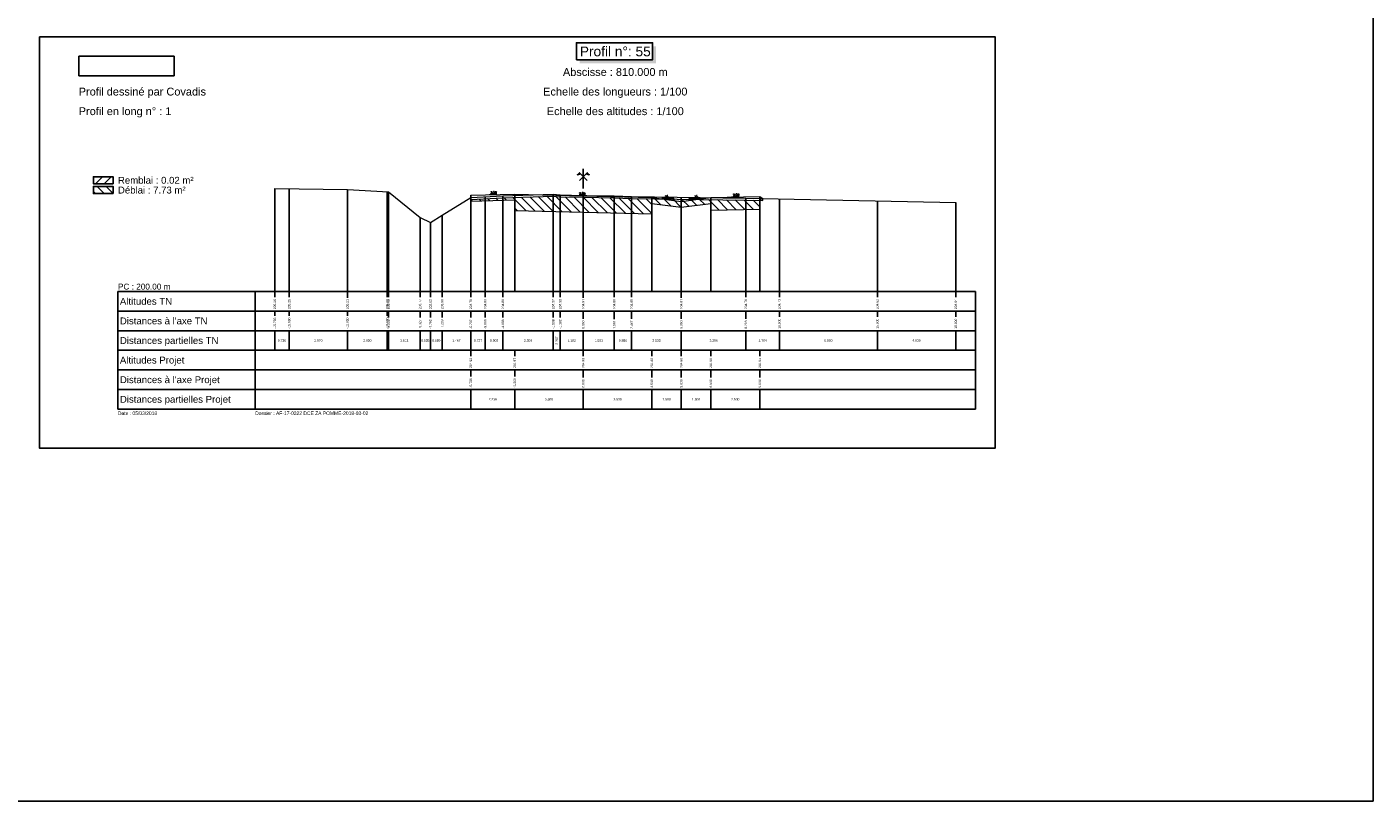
# Model space of a CAD drawing. Extents: x 1616800 to 1632437, y 2248456 to 2251974.
# Tile 397 of 399: x 1630552 to 1631239, y 2249834 to 2250229. Entities that reach past the tile are written whole.
import ezdxf
from ezdxf.enums import TextEntityAlignment as Align

# ---------------------------------------------------------------- set-up
doc = ezdxf.new("R2010")
doc.units = 0
doc.header["$LTSCALE"] = 2
doc.header["$PDMODE"] = 3
doc.header["$PDSIZE"] = 0.2
doc.layers.get('0').update_dxf_attribs({"linetype": 'CONTINUOUS'})
doc.layers.get('Defpoints').update_dxf_attribs({"linetype": 'CONTINUOUS'})
for name, color, linetype in [('Covadis - Logo - Texte noir sur fond blanc', 7, 'CONTINUOUS'), ('X-PAP-PL_PT_1_Basse', 7, 'CONTINUOUS'), ('X-PAP-PL_PT_1_Construction', 7, 'CONTINUOUS'), ('X-PAP-PL_PT_1_CotationsPentes', 7, 'CONTINUOUS'), ('X-PAP-PL_PT_1_FF', 7, 'CONTINUOUS'), ('X-PAP-PL_PT_1_Hachures', 7, 'CONTINUOUS'), ('X-PAP-PL_PT_1_Logo', 7, 'CONTINUOUS'), ('X-PAP-PL_PT_1_MiseEnPage', 7, 'CONTINUOUS'), ('X-PAP-PL_PT_1_Ombrage', 7, 'CONTINUOUS'), ('X-PAP-PL_PT_1_PR', 7, 'CONTINUOUS'), ('X-PAP-PL_PT_1_Rappel', 7, 'CONTINUOUS'), ('X-PAP-PL_PT_1_Talus', 7, 'CONTINUOUS'), ('X-PAP-PL_PT_1_Textes', 7, 'CONTINUOUS'), ('X-PAP-PL_PT_1_TN', 7, 'CONTINUOUS'), ('X-PAP-PL_PT_1_TN décapé', 7, 'CONTINUOUS')]:
    doc.layers.add(name, color=color, linetype=linetype)
doc.styles.add('ARIAL-GRAS', font='arial.ttf')
doc.styles.add('COVA_COTATION', font='txt.shx')
doc.dimstyles.new('COVA_FLECHE0', dxfattribs={"dimtxt": 1, "dimasz": 1, "dimexe": 1, "dimexo": 0.625, "dimgap": 0.3, "dimtad": 1, "dimdec": 3, "dimzin": 0, "dimdsep": 46, "dimtxsty": 'COVA_COTATION', "dimblk2": 'NONE', "dimsah": 1, "dimcen": 0.09, "dimse1": 1, "dimse2": 1, "dimclrd": 7, "dimclrt": 7, "dimadec": 0, "dimazin": 0, "dimtfac": 1, "dimtdec": 4, "dimtofl": 0, "dimtmove": 2, "dimatfit": 3, "dimfxl": 1, "dimtolj": 1, "dimtzin": 0, "dimarcsym": 0})
picture_1 = doc.add_image_def('image1.jpg', size_in_pixel=(1430, 294))

# ---------------------------------------------------------------- blocks, each defined once
blk = doc.blocks.new('CovPrTrAxe')
blk.add_line((0, 0), (0, 1))
for points in [[(0.2, 0.4), (-0.2, 0.8), (-0.3, 0.7), (-0.15, 0.75)], [(-0.2, 0.4), (0.2, 0.8), (0.3, 0.7), (0.15, 0.75)]]:
    blk.add_lwpolyline(points)
blk = doc.blocks.new('*D540')
at = {"layer": 'Defpoints', "color": 0, "transparency": 16777216}
for p in [(1630791.6, 2250143.87), (1630787.41, 2250143.46), (1630791.61, 2250143.57)]:
    blk.add_point(p, dxfattribs=at)
at = {"layer": 'X-PAP-PL_PT_1_CotationsPentes', "color": 7, "lineweight": -2, "transparency": 16777216}
blk.add_line((1630788.4, 2250143.79), (1630791.6, 2250143.87), dxfattribs=at)
at = {"layer": 'X-PAP-PL_PT_1_CotationsPentes', "color": 7, "transparency": 16777216}
blk.add_solid([(1630788.4, 2250143.95), (1630788.41, 2250143.62), (1630787.4, 2250143.76)], dxfattribs=at)
at = {"layer": 'X-PAP-PL_PT_1_CotationsPentes', "color": 7, "transparency": 16777216, "insert": (1630789.98, 2250144.63), "char_height": 1, "attachment_point": 5, "rotation": 1.4321, "style": 'COVA_COTATION'}
blk.add_mtext('\\A1;2.5%', dxfattribs=at)
blk = doc.blocks.new('_None')
blk = doc.blocks.new('*D541')
at = {"layer": 'Defpoints', "color": 0, "transparency": 16777216}
for p in [(1630833.59, 2250142.97), (1630833.6, 2250143.27), (1630837.79, 2250142.87)]:
    blk.add_point(p, dxfattribs=at)
at = {"layer": 'X-PAP-PL_PT_1_CotationsPentes', "color": 7, "lineweight": -2, "transparency": 16777216}
blk.add_line((1630836.8, 2250143.19), (1630833.6, 2250143.27), dxfattribs=at)
at = {"layer": 'X-PAP-PL_PT_1_CotationsPentes', "color": 7, "transparency": 16777216}
blk.add_solid([(1630836.8, 2250143.36), (1630836.79, 2250143.02), (1630837.8, 2250143.17)], dxfattribs=at)
at = {"layer": 'X-PAP-PL_PT_1_CotationsPentes', "color": 7, "transparency": 16777216, "insert": (1630835.22, 2250144.03), "char_height": 1, "attachment_point": 5, "rotation": 358.5679, "style": 'COVA_COTATION'}
blk.add_mtext('\\A1;2.5%', dxfattribs=at)
blk = doc.blocks.new('*D542')
at = {"layer": 'Defpoints', "color": 0, "transparency": 16777216}
for p in [(1630911.17, 2250142.25), (1630915.2, 2250142.63), (1630915.2, 2250142.33)]:
    blk.add_point(p, dxfattribs=at)
at = {"layer": 'X-PAP-PL_PT_1_CotationsPentes', "color": 7, "lineweight": -2, "transparency": 16777216}
blk.add_line((1630912.17, 2250142.57), (1630915.2, 2250142.63), dxfattribs=at)
at = {"layer": 'X-PAP-PL_PT_1_CotationsPentes', "color": 7, "transparency": 16777216}
blk.add_solid([(1630912.16, 2250142.74), (1630912.17, 2250142.41), (1630911.17, 2250142.55)], dxfattribs=at)
at = {"layer": 'X-PAP-PL_PT_1_CotationsPentes', "color": 7, "transparency": 16777216, "insert": (1630913.67, 2250143.4), "char_height": 1, "attachment_point": 5, "rotation": 1.14576, "style": 'COVA_COTATION'}
blk.add_mtext('\\A1;2.0%', dxfattribs=at)
blk = doc.blocks.new('CovLogo')
at = {"layer": 'Covadis - Logo - Texte noir sur fond blanc'}
image = blk.add_image(picture_1, insert=(0, 0), size_in_units=(4.864, 1), dxfattribs=at)

msp = doc.modelspace()

# ---------------------------------------------------------------- hatches: boundary and pattern name
at = {"layer": 'X-PAP-PL_PT_1_Hachures'}
h = msp.add_hatch(dxfattribs=at)
h.set_pattern_fill('ANSI31', color=1, style=0)
h.set_pattern_definition([(45, (1630595.8333, 2250149.071), (-2.2451, 2.2451), [])])
h.paths.add_polyline_path([(1630595.8333, 2250149.0711), (1630595.8333, 2250152.6451), (1630585.8333, 2250152.6451), (1630585.8333, 2250149.0711)])
h = msp.add_hatch(dxfattribs=at)
h.set_pattern_fill('ANSI31', color=6, angle=90, style=0)
h.set_pattern_definition([(135, (1630595.8333, 2250144.071), (-2.2451, -2.2451), [])])
h.paths.add_polyline_path([(1630595.8333, 2250144.0711), (1630595.8333, 2250147.6523), (1630585.8333, 2250147.6523), (1630585.8333, 2250144.0711)])
h = msp.add_hatch(dxfattribs=at)
h.set_pattern_fill('ANSI31', color=6, angle=90, style=0)
h.set_pattern_definition([(135, (1630778.3333, 2250140.969), (-2.245064, -2.245064), [])])
h.paths.add_polyline_path([(1630778.3333, 2250140.969), (1630794.7111, 2250141.9149), (1630820.3034, 2250142.7481), (1630823.8697, 2250142.3338), (1630835.6884, 2250142.1306), (1630851.5022, 2250141.8586), (1630860.3549, 2250141.5854), (1630918.6501, 2250140.7167), (1630925.6884, 2250140.5669), (1630925.6884, 2250136.0432), (1630900.6884, 2250135.5432), (1630900.6884, 2250139.0432), (1630885.6884, 2250137.0432), (1630870.6884, 2250139.0432), (1630870.6884, 2250133.6432), (1630835.6884, 2250134.5182), (1630800.6884, 2250135.3932), (1630800.6884, 2250140.7932), (1630778.3333, 2250140.2343)])
h = msp.add_hatch(dxfattribs=at)
h.set_pattern_fill('ANSI31', color=1, style=0)
h.set_pattern_definition([(45, (1630925.6884, 2250140.567), (-2.245, 2.245), [])])
h.paths.add_polyline_path([(1630925.6884, 2250140.5669), (1630927.2011, 2250140.5348), (1630927.2011, 2250141.5348), (1630925.6884, 2250142.5432)])

# ---------------------------------------------------------------- linework, layer by layer
at = {"layer": 'X-PAP-PL_PT_1_Basse', "color": 7, "linetype": 'Continuous', "lineweight": 0, "flags": 128}
msp.add_lwpolyline([(1630778.3333, 2250140.2343), (1630800.6884, 2250140.7932), (1630800.6884, 2250135.3932), (1630835.6884, 2250134.5182), (1630870.6884, 2250133.6432), (1630870.6884, 2250139.0432), (1630885.6884, 2250137.0432), (1630900.6884, 2250139.0432), (1630900.6884, 2250135.5432), (1630925.6884, 2250136.0432), (1630925.6884, 2250142.5432), (1630927.2011, 2250141.5348)], dxfattribs=at)
at = {"layer": 'X-PAP-PL_PT_1_Construction'}
for p, q in [((1630598.3333, 2250094.0711), (1631035.6884, 2250094.0711)), ((1630598.3333, 2250094.0711), (1630598.3333, 2250034.0711)), ((1630668.3333, 2250094.0711), (1630668.3333, 2250034.0711)), ((1631035.6884, 2250034.0711), (1631035.6884, 2250094.0711)), ((1631035.6884, 2250084.0711), (1630598.3333, 2250084.0711)), ((1631035.6884, 2250074.0711), (1630598.3333, 2250074.0711)), ((1631035.6884, 2250064.0711), (1630598.3333, 2250064.0711)), ((1631035.6884, 2250054.0711), (1630598.3333, 2250054.0711)), ((1631035.6884, 2250044.0711), (1630598.3333, 2250044.0711)), ((1630598.3333, 2250034.0711), (1631035.6884, 2250034.0711))]:
    msp.add_line(p, q, dxfattribs=at)
at = {"layer": 'X-PAP-PL_PT_1_Construction', "color": 95}
for p, q in [((1630678.3333, 2250091.1216), (1630678.3333, 2250094.0711)), ((1630685.6884, 2250091.1314), (1630685.6884, 2250094.0711)), ((1630715.3927, 2250090.8907), (1630715.3927, 2250094.0711)), ((1630735.6884, 2250091.1248), (1630735.6884, 2250094.0711)), ((1630736.2975, 2250091.1248), (1630736.2975, 2250094.0711)), ((1630752.4144, 2250091.1224), (1630752.4144, 2250094.0711)), ((1630757.7673, 2250091.1101), (1630757.7673, 2250094.0711)), ((1630763.6538, 2250091.1183), (1630763.6538, 2250094.0711)), ((1630778.3211, 2250091.1248), (1630778.3211, 2250094.0711)), ((1630785.6884, 2250091.1224), (1630785.6884, 2250094.0711)), ((1630794.7111, 2250091.1248), (1630794.7111, 2250094.0711)), ((1630820.3034, 2250091.1224), (1630820.3034, 2250094.0711)), ((1630823.8697, 2250091.1224), (1630823.8697, 2250094.0711)), ((1630835.6884, 2250090.8907), (1630835.6884, 2250094.0711)), ((1630851.5022, 2250091.1248), (1630851.5022, 2250094.0711)), ((1630860.3549, 2250091.1314), (1630860.3549, 2250094.0711)), ((1630885.6884, 2250090.8907), (1630885.6884, 2250094.0711)), ((1630918.6501, 2250091.1216), (1630918.6501, 2250094.0711)), ((1630935.6884, 2250091.1224), (1630935.6884, 2250094.0711)), ((1630985.6884, 2250091.1101), (1630985.6884, 2250094.0711)), ((1631025.6884, 2250091.1175), (1631025.6884, 2250094.0711)), ((1630678.3333, 2250081.6798), (1630678.3333, 2250084.0711)), ((1630685.6884, 2250081.6766), (1630685.6884, 2250084.0711)), ((1630715.3927, 2250081.6766), (1630715.3927, 2250084.0711)), ((1630735.6884, 2250081.6766), (1630735.6884, 2250084.0711)), ((1630736.2975, 2250080.7508), (1630736.2975, 2250084.0711)), ((1630752.4144, 2250080.7483), (1630752.4144, 2250084.0711)), ((1630757.7673, 2250080.736), (1630757.7673, 2250084.0711)), ((1630763.6538, 2250080.7483), (1630763.6538, 2250084.0711)), ((1630778.3211, 2250080.7483), (1630778.3211, 2250084.0711)), ((1630785.6884, 2250080.7442), (1630785.6884, 2250084.0711)), ((1630794.7111, 2250080.7508), (1630794.7111, 2250084.0711)), ((1630820.3034, 2250080.7508), (1630820.3034, 2250084.0711)), ((1630823.8697, 2250080.736), (1630823.8697, 2250084.0711)), ((1630835.6884, 2250080.186), (1630835.6884, 2250084.0711)), ((1630851.5022, 2250079.9584), (1630851.5022, 2250084.0711)), ((1630860.3549, 2250080.1901), (1630860.3549, 2250084.0711)), ((1630885.6884, 2250080.186), (1630885.6884, 2250084.0711)), ((1630918.6501, 2250080.1892), (1630918.6501, 2250084.0711)), ((1630935.6884, 2250081.1183), (1630935.6884, 2250084.0711)), ((1630985.6884, 2250081.1183), (1630985.6884, 2250084.0711)), ((1631025.6884, 2250081.1183), (1631025.6884, 2250084.0711)), ((1630678.3333, 2250064.0711), (1630678.3333, 2250074.0711)), ((1630685.6884, 2250064.0711), (1630685.6884, 2250074.0711)), ((1630715.3927, 2250064.0711), (1630715.3927, 2250074.0711)), ((1630735.6884, 2250064.0711), (1630735.6884, 2250074.0711)), ((1630736.2975, 2250064.0711), (1630736.2975, 2250074.0711)), ((1630752.4144, 2250064.0711), (1630752.4144, 2250074.0711)), ((1630757.7673, 2250064.0711), (1630757.7673, 2250074.0711)), ((1630763.6538, 2250064.0711), (1630763.6538, 2250074.0711)), ((1630778.3211, 2250064.0711), (1630778.3211, 2250074.0711)), ((1630785.6884, 2250064.0711), (1630785.6884, 2250074.0711)), ((1630794.7111, 2250064.0711), (1630794.7111, 2250074.0711)), ((1630820.3034, 2250064.0711), (1630820.3034, 2250074.0711)), ((1630823.8697, 2250064.0711), (1630823.8697, 2250074.0711)), ((1630835.6884, 2250064.0711), (1630835.6884, 2250074.0711)), ((1630851.5022, 2250064.0711), (1630851.5022, 2250074.0711)), ((1630860.3549, 2250064.0711), (1630860.3549, 2250074.0711)), ((1630885.6884, 2250064.0711), (1630885.6884, 2250074.0711)), ((1630918.6501, 2250064.0711), (1630918.6501, 2250074.0711)), ((1630935.6884, 2250064.0711), (1630935.6884, 2250074.0711)), ((1630985.6884, 2250064.0711), (1630985.6884, 2250074.0711)), ((1631025.6884, 2250064.0711), (1631025.6884, 2250074.0711))]:
    msp.add_line(p, q, dxfattribs=at)
at = {"layer": 'X-PAP-PL_PT_1_Construction', "color": 1}
for p, q in [((1630778.3333, 2250061.1101), (1630778.3333, 2250064.0711)), ((1630800.6884, 2250061.1224), (1630800.6884, 2250064.0711)), ((1630835.6884, 2250061.1248), (1630835.6884, 2250064.0711)), ((1630870.6884, 2250061.1183), (1630870.6884, 2250064.0711)), ((1630885.6884, 2250061.1183), (1630885.6884, 2250064.0711)), ((1630900.6884, 2250061.1183), (1630900.6884, 2250064.0711)), ((1630925.6884, 2250061.1314), (1630925.6884, 2250064.0711)), ((1630778.3333, 2250050.7475), (1630778.3333, 2250054.0711)), ((1630800.6884, 2250050.7442), (1630800.6884, 2250054.0711)), ((1630835.6884, 2250050.186), (1630835.6884, 2250054.0711)), ((1630870.6884, 2250050.186), (1630870.6884, 2250054.0711)), ((1630885.6884, 2250050.186), (1630885.6884, 2250054.0711)), ((1630900.6884, 2250050.186), (1630900.6884, 2250054.0711)), ((1630925.6884, 2250050.186), (1630925.6884, 2250054.0711)), ((1630778.3333, 2250034.0711), (1630778.3333, 2250044.0711)), ((1630800.6884, 2250034.0711), (1630800.6884, 2250044.0711)), ((1630835.6884, 2250034.0711), (1630835.6884, 2250044.0711)), ((1630870.6884, 2250034.0711), (1630870.6884, 2250044.0711)), ((1630885.6884, 2250034.0711), (1630885.6884, 2250044.0711)), ((1630900.6884, 2250034.0711), (1630900.6884, 2250044.0711)), ((1630925.6884, 2250034.0711), (1630925.6884, 2250044.0711))]:
    msp.add_line(p, q, dxfattribs=at)
at = {"layer": 'X-PAP-PL_PT_1_Construction', "flags": 128}
msp.add_lwpolyline([(1630558.3333, 2250224.0711), (1631045.6884, 2250224.0711), (1631045.6884, 2250014.0711), (1630558.3333, 2250014.0711)], close=True, dxfattribs=at)
for points in [[(1630595.8333, 2250149.0711), (1630595.8333, 2250152.6451), (1630585.8333, 2250152.6451), (1630585.8333, 2250149.0711), (1630595.8333, 2250149.0711)], [(1630595.8333, 2250144.0711), (1630595.8333, 2250147.6523), (1630585.8333, 2250147.6523), (1630585.8333, 2250144.0711), (1630595.8333, 2250144.0711)]]:
    msp.add_lwpolyline(points, dxfattribs=at)
at = {"layer": 'X-PAP-PL_PT_1_CotationsPentes', "color": 7}
for p, q in [((1630880.6884, 2250141.6792), (1630875.6884, 2250141.6792)), ((1630880.6884, 2250141.0125), (1630880.6884, 2250141.6792)), ((1630895.6884, 2250141.6792), (1630890.6884, 2250141.6792)), ((1630890.6884, 2250141.6792), (1630890.6884, 2250141.0125))]:
    msp.add_line(p, q, dxfattribs=at)
at = {"layer": 'X-PAP-PL_PT_1_FF', "color": 7, "linetype": 'Continuous', "lineweight": 0, "flags": 128}
msp.add_lwpolyline([(1630778.3333, 2250143.2343), (1630778.3333, 2250140.2343), (1630800.6884, 2250140.7932), (1630800.6884, 2250135.3932), (1630835.6884, 2250134.5182), (1630870.6884, 2250133.6432), (1630870.6884, 2250139.0432), (1630885.6884, 2250137.0432), (1630900.6884, 2250139.0432), (1630900.6884, 2250135.5432), (1630925.6884, 2250136.0432), (1630925.6884, 2250142.5432)], dxfattribs=at)
at = {"layer": 'X-PAP-PL_PT_1_MiseEnPage', "flags": 128}
msp.add_lwpolyline([(1630050.528, 2250674.0711), (1631238.528, 2250674.0711), (1631238.528, 2249834.0711), (1630050.528, 2249834.0711)], close=True, dxfattribs=at)
at = {"layer": 'X-PAP-PL_PT_1_Ombrage', "flags": 128}
msp.add_lwpolyline([(1630832.1514, 2250212.3033), (1630871.0518, 2250212.3033), (1630871.0518, 2250221.0094), (1630832.1514, 2250221.0094), (1630832.1514, 2250212.3033)], dxfattribs=at)
at = {"layer": 'X-PAP-PL_PT_1_Ombrage', "color": 7}
for points in [[(1630871.0518, 2250212.3033), (1630871.0518, 2250219.2416), (1630872.8196, 2250210.5356), (1630872.8196, 2250219.2416)], [(1630833.9191, 2250212.3033), (1630871.0518, 2250212.3033), (1630833.9191, 2250210.5356), (1630872.8196, 2250210.5356)]]:
    msp.add_solid(points, dxfattribs=at)
at = {"layer": 'X-PAP-PL_PT_1_PR', "color": 7, "linetype": 'Continuous', "lineweight": 0, "flags": 128}
msp.add_lwpolyline([(1630778.3333, 2250143.2343), (1630800.6884, 2250143.7932), (1630835.6884, 2250142.9182), (1630870.6884, 2250142.0432), (1630885.6884, 2250140.0432), (1630900.6884, 2250142.0432), (1630925.6884, 2250142.5432)], dxfattribs=at)
at = {"layer": 'X-PAP-PL_PT_1_Rappel', "color": 95, "linetype": 'Continuous'}
for p, q in [((1630678.3333, 2250094.0711), (1630678.3333, 2250146.6663)), ((1630685.6884, 2250094.0711), (1630685.6884, 2250146.563)), ((1630715.3927, 2250094.0711), (1630715.3927, 2250146.1454)), ((1630735.6884, 2250094.0711), (1630735.6884, 2250144.934)), ((1630736.2975, 2250094.0711), (1630736.2975, 2250144.8976)), ((1630778.3211, 2250094.0711), (1630778.3211, 2250141.9683)), ((1630785.6884, 2250094.0711), (1630785.6884, 2250142.3938)), ((1630794.7111, 2250094.0711), (1630794.7111, 2250142.9149)), ((1630820.3034, 2250094.0711), (1630820.3034, 2250143.7481)), ((1630823.8697, 2250094.0711), (1630823.8697, 2250143.3338)), ((1630835.6884, 2250094.0711), (1630835.6884, 2250143.1306)), ((1630835.6884, 2250094.0711), (1630835.6884, 2250143.1306)), ((1630851.5022, 2250094.0711), (1630851.5022, 2250142.8586)), ((1630860.3549, 2250094.0711), (1630860.3549, 2250142.5854)), ((1630885.6884, 2250094.0711), (1630885.6884, 2250142.2079)), ((1630918.6501, 2250094.0711), (1630918.6501, 2250141.7167)), ((1630935.6884, 2250094.0711), (1630935.6884, 2250141.3542)), ((1630985.6884, 2250094.0711), (1630985.6884, 2250140.2904)), ((1631025.6884, 2250094.0711), (1631025.6884, 2250139.4394)), ((1630752.4144, 2250094.0711), (1630752.4144, 2250131.8155)), ((1630763.6538, 2250094.0711), (1630763.6538, 2250133.102)), ((1630757.7673, 2250094.0711), (1630757.7673, 2250129.2988))]:
    msp.add_line(p, q, dxfattribs=at)
at = {"layer": 'X-PAP-PL_PT_1_Rappel', "color": 1, "linetype": 'Continuous'}
for p, q in [((1630778.3333, 2250094.0711), (1630778.3333, 2250143.2343)), ((1630800.6884, 2250094.0711), (1630800.6884, 2250143.7932)), ((1630835.6884, 2250094.0711), (1630835.6884, 2250142.9182)), ((1630870.6884, 2250094.0711), (1630870.6884, 2250142.0432)), ((1630885.6884, 2250094.0711), (1630885.6884, 2250140.0432)), ((1630900.6884, 2250094.0711), (1630900.6884, 2250142.0432)), ((1630925.6884, 2250094.0711), (1630925.6884, 2250142.5432))]:
    msp.add_line(p, q, dxfattribs=at)
at = {"layer": 'X-PAP-PL_PT_1_Talus', "color": 7, "linetype": 'Continuous', "lineweight": 0, "flags": 128}
msp.add_lwpolyline([(1630925.6884, 2250142.5432), (1630927.2011, 2250141.5348)], dxfattribs=at)
at = {"layer": 'X-PAP-PL_PT_1_TN', "color": 95, "linetype": 'Continuous', "lineweight": 0, "flags": 128}
msp.add_lwpolyline([(1630678.3333, 2250146.6663), (1630715.3927, 2250146.1454), (1630736.2975, 2250144.8976), (1630752.4144, 2250131.8155), (1630757.7673, 2250129.2988), (1630763.6538, 2250133.102), (1630778.3211, 2250141.9683), (1630794.7111, 2250142.9149), (1630820.3034, 2250143.7481), (1630823.8697, 2250143.3338), (1630835.6884, 2250143.1306), (1630835.6884, 2250143.1306), (1630851.5022, 2250142.8586), (1630860.3549, 2250142.5854), (1630918.6501, 2250141.7167), (1631025.6884, 2250139.4394)], dxfattribs=at)
at = {"layer": 'X-PAP-PL_PT_1_TN décapé', "color": 9, "linetype": 'Continuous', "lineweight": 0, "flags": 128}
msp.add_lwpolyline([(1630778.3333, 2250141.969), (1630778.3333, 2250140.969), (1630794.7111, 2250141.9149), (1630820.3034, 2250142.7481), (1630823.8697, 2250142.3338), (1630835.6884, 2250142.1306), (1630835.6884, 2250142.1306), (1630851.5022, 2250141.8586), (1630860.3549, 2250141.5854), (1630918.6501, 2250140.7167), (1630927.2011, 2250140.5348), (1630927.2011, 2250141.5348)], dxfattribs=at)

# ---------------------------------------------------------------- block references
at = {"layer": 'X-PAP-PL_PT_1_Construction', "xscale": 10, "yscale": 10}
msp.add_blockref('CovPrTrAxe', (1630835.6884, 2250146.6663), dxfattribs=at)
at = {"layer": 'X-PAP-PL_PT_1_Logo', "xscale": 10, "yscale": 10}
msp.add_blockref('CovLogo', (1630578.3333, 2250204.0711), dxfattribs=at)

# ---------------------------------------------------------------- texts
at = {"layer": 'X-PAP-PL_PT_1_CotationsPentes', "color": 7, "style": 'COVA_COTATION'}
for p in [(1630878.1884, 2250141.9792), (1630893.1884, 2250141.9792)]:
    msp.add_text('15', height=1, dxfattribs=at).set_placement(p, align=Align.CENTER)
msp.add_text('2', height=1, dxfattribs=at).set_placement((1630880.9884, 2250141.3459), align=Align.MIDDLE_LEFT)
msp.add_text('2', height=1, dxfattribs=at).set_placement((1630890.3884, 2250141.3459), align=Align.MIDDLE_RIGHT)
at = {"layer": 'X-PAP-PL_PT_1_Textes', "color": 7, "style": 'ARIAL-GRAS'}
for s, height, p in [('Profil n°: 55', 5, (1630852.0109, 2250214.0711)), ('Abscisse : 810.000 m', 4, (1630852.0109, 2250204.0711)), ('Echelle des longueurs : 1/100', 4, (1630852.0109, 2250194.0711)), ('Echelle des altitudes : 1/100', 4, (1630852.0109, 2250184.0711))]:
    msp.add_text(s, height=height, dxfattribs=at).set_placement(p, align=Align.CENTER)
for s, height, p in [('Profil dessiné par Covadis', 4, (1630578.3333, 2250194.0711)), ('Profil en long n° : 1', 4, (1630578.3333, 2250184.0711)), ('Remblai : 0.02 m²', 3.5, (1630598.3333, 2250149.0711)), ('Déblai : 7.73 m²', 3.5, (1630598.3333, 2250144.0711)), ('PC : 200.00 m', 3, (1630598.3333, 2250095.0711)), ('Date : 05/03/2018', 1.8, (1630598.3333, 2250031.0711)), ('Dossier : AF-17-0322 DCE ZA POMME-2018-03-02', 1.8, (1630668.3333, 2250031.0711))]:
    msp.add_text(s, height=height, dxfattribs=at).set_placement(p)
at = {"layer": 'X-PAP-PL_PT_1_Textes', "color": 95, "style": 'ARIAL-GRAS'}
for s, p in [('Altitudes TN', (1630599.3333, 2250087.3211)), ("Distances à l'axe TN", (1630599.3333, 2250077.3211)), ('Distances partielles TN', (1630599.3333, 2250067.3211))]:
    msp.add_text(s, height=3.5, dxfattribs=at).set_placement(p)
at = {"layer": 'X-PAP-PL_PT_1_Textes', "color": 7, "style": 'ARIAL-GRAS'}
for s, p in [('205.26', (1630678.3333, 2250085.0711)), ('205.25', (1630685.6884, 2250085.0711)), ('205.21', (1630715.3927, 2250085.0711)), ('205.09', (1630735.6884, 2250085.0711)), ('205.08', (1630736.2975, 2250085.0711)), ('203.77', (1630752.4144, 2250085.0711)), ('203.52', (1630757.7673, 2250085.0711)), ('203.90', (1630763.6538, 2250085.0711)), ('204.79', (1630778.3211, 2250085.0711)), ('204.83', (1630785.6884, 2250085.0711)), ('204.88', (1630794.7111, 2250085.0711)), ('204.97', (1630820.3034, 2250085.0711)), ('204.93', (1630823.8697, 2250085.0711)), ('204.91', (1630835.6884, 2250085.0711)), ('204.88', (1630851.5022, 2250085.0711)), ('204.85', (1630860.3549, 2250085.0711)), ('204.81', (1630885.6884, 2250085.0711)), ('204.76', (1630918.6501, 2250085.0711)), ('204.73', (1630935.6884, 2250085.0711)), ('204.62', (1630985.6884, 2250085.0711)), ('204.54', (1631025.6884, 2250085.0711)), ('-15.736', (1630678.3333, 2250075.0711)), ('-15.000', (1630685.6884, 2250075.0711)), ('-12.030', (1630715.3927, 2250075.0711)), ('-10.000', (1630735.6884, 2250075.0711)), ('-9.939', (1630736.2975, 2250075.0711)), ('-8.327', (1630752.4144, 2250075.0711)), ('-7.792', (1630757.7673, 2250075.0711)), ('-7.203', (1630763.6538, 2250075.0711)), ('-5.737', (1630778.3211, 2250075.0711)), ('-5.000', (1630785.6884, 2250075.0711)), ('-4.098', (1630794.7111, 2250075.0711)), ('-1.538', (1630820.3034, 2250075.0711)), ('-1.182', (1630823.8697, 2250075.0711)), ('0.000', (1630835.6884, 2250075.0711)), ('1.581', (1630851.5022, 2250075.0711)), ('2.467', (1630860.3549, 2250075.0711)), ('5.000', (1630885.6884, 2250075.0711)), ('8.296', (1630918.6501, 2250075.0711)), ('10.000', (1630935.6884, 2250075.0711)), ('15.000', (1630985.6884, 2250075.0711)), ('19.000', (1631025.6884, 2250075.0711)), ('204.92', (1630778.3333, 2250055.0711)), ('204.97', (1630800.6884, 2250055.0711)), ('204.88', (1630835.6884, 2250055.0711)), ('204.80', (1630870.6884, 2250055.0711)), ('204.60', (1630885.6884, 2250055.0711)), ('204.80', (1630900.6884, 2250055.0711)), ('204.85', (1630925.6884, 2250055.0711)), ('-5.736', (1630778.3333, 2250045.0711)), ('-3.500', (1630800.6884, 2250045.0711)), ('0.000', (1630835.6884, 2250045.0711)), ('3.500', (1630870.6884, 2250045.0711)), ('5.000', (1630885.6884, 2250045.0711)), ('6.500', (1630900.6884, 2250045.0711)), ('9.000', (1630925.6884, 2250045.0711))]:
    msp.add_text(s, height=1.2, rotation=90, dxfattribs=at).set_placement(p, align=Align.MIDDLE_LEFT)
for s, p in [('0.736', (1630682.0109, 2250069.0711)), ('2.970', (1630700.5405, 2250069.0711)), ('2.030', (1630725.5405, 2250069.0711)), ('1.612', (1630744.3559, 2250069.0711)), ('0.535', (1630755.0908, 2250069.0711)), ('0.589', (1630760.7105, 2250069.0711)), ('1.467', (1630770.9875, 2250069.0711)), ('0.737', (1630782.0048, 2250069.0711)), ('0.902', (1630790.1997, 2250069.0711)), ('2.559', (1630807.5072, 2250069.0711)), ('1.182', (1630829.7791, 2250069.0711)), ('1.581', (1630843.5953, 2250069.0711)), ('0.885', (1630855.9286, 2250069.0711)), ('2.533', (1630873.0217, 2250069.0711)), ('3.296', (1630902.1692, 2250069.0711)), ('1.704', (1630927.1692, 2250069.0711)), ('5.000', (1630960.6884, 2250069.0711)), ('4.000', (1631005.6884, 2250069.0711)), ('2.236', (1630789.5109, 2250039.0711)), ('3.500', (1630818.1884, 2250039.0711)), ('3.500', (1630853.1884, 2250039.0711)), ('1.500', (1630878.1884, 2250039.0711)), ('1.500', (1630893.1884, 2250039.0711)), ('2.500', (1630913.1884, 2250039.0711))]:
    msp.add_text(s, height=1.2, dxfattribs=at).set_placement(p, align=Align.MIDDLE_CENTER)
for s, p in [('0.061', (1630735.993, 2250069.0711)), ('0.357', (1630822.0866, 2250069.0711))]:
    msp.add_text(s, height=1.2, rotation=90, dxfattribs=at).set_placement(p, align=Align.MIDDLE_CENTER)
at = {"layer": 'X-PAP-PL_PT_1_Textes', "color": 1, "style": 'ARIAL-GRAS'}
for s, p in [('Altitudes Projet', (1630599.3333, 2250057.3211)), ("Distances à l'axe Projet", (1630599.3333, 2250047.3211)), ('Distances partielles Projet', (1630599.3333, 2250037.3211))]:
    msp.add_text(s, height=3.5, dxfattribs=at).set_placement(p)

# ---------------------------------------------------------------- dimensions: what is measured, and where the dimension line sits
at = {"layer": 'X-PAP-PL_PT_1_CotationsPentes'}
for p1, p2, distance, text, picture, middle in [((1630787.4115, 2250143.4613), (1630791.6102, 2250143.5663), 0.3, '2.5%', '*D540', (1630789.9832, 2250144.6259)), ((1630837.7877, 2250142.8657), (1630833.589, 2250142.9707), -0.3, '2.5%', '*D541', (1630835.216, 2250144.0304)), ((1630911.1721, 2250142.2529), (1630915.2047, 2250142.3335), 0.3, '2.0%', '*D542', (1630913.6663, 2250143.403))]:
    dim = msp.add_aligned_dim(p1=p1, p2=p2, distance=distance, text=text, dimstyle='COVA_FLECHE0', dxfattribs=at)
    dim.commit()
    dim.dimension.update_dxf_attribs({"geometry": picture, "text_midpoint": middle})

doc.saveas('drawing.dxf')
